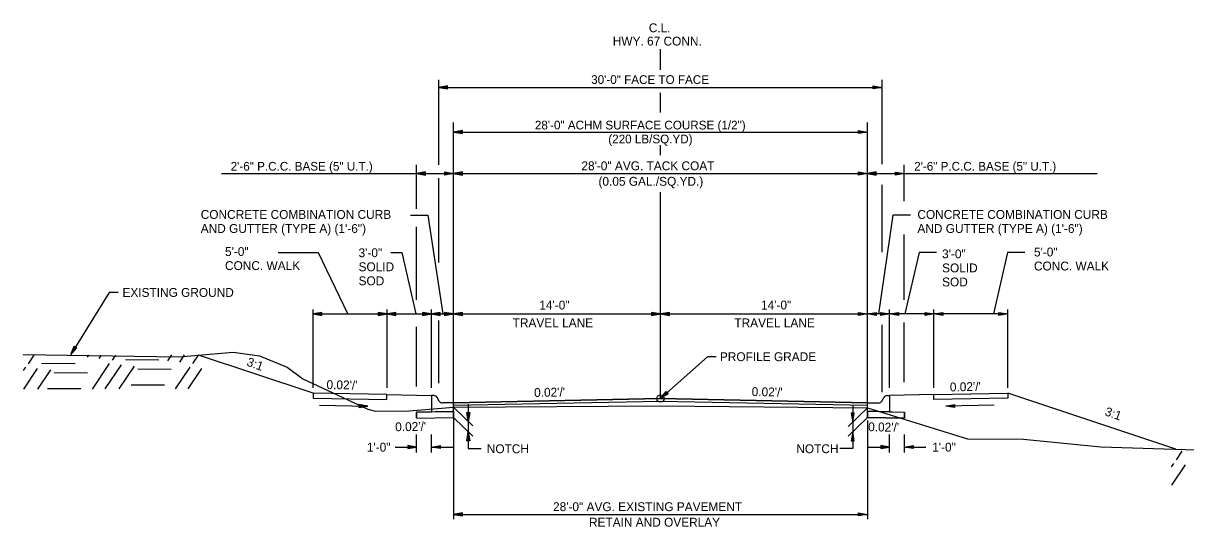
# Model space of a CAD drawing. Extents: x 1001270 to 1003428, y 1840152 to 1842912.
# Drawn here: x 1001305.4 to 1001384.1, y 1840637.6 to 1840671.7 of the extents above; entities that cross this region are included whole.
import ezdxf

# ---------------------------------------------------------------- set-up
doc = ezdxf.new("R2010")
doc.units = 0
for name, color, linetype in [('19', 7, 'Continuous'), ('20', 7, 'Continuous'), ('8', 7, 'Continuous')]:
    doc.layers.add(name, color=color, linetype=linetype)

# ---------------------------------------------------------------- blocks, each defined once
blk = doc.blocks.new('TM')
at = {"layer": '8'}
for p, q in [((-120.309, 21.181), (-119.787, -20.829)), ((0, 0), (-120.309, 21.181)), ((-31.382, 2.945), (-120.176, 10.512)), ((-119.787, -20.829), (0, 0)), ((-119.911, -10.826), (-31.307, -3.057))]:
    blk.add_line(p, q, dxfattribs=at)

msp = doc.modelspace()

# ---------------------------------------------------------------- linework, layer by layer
at = {"layer": '19'}
for p, q in [((1001348.519, 1840668.502), (1001348.519, 1840669.895)), ((1001333.52, 1840662.058), (1001333.52, 1840667.815)), ((1001363.52, 1840662.111), (1001363.52, 1840667.815)), ((1001334.12, 1840667.417), (1001333.52, 1840667.312)), ((1001333.52, 1840667.312), (1001363.52, 1840667.312)), ((1001333.52, 1840667.312), (1001334.12, 1840667.207)), ((1001334.12, 1840667.362), (1001333.68, 1840667.327)), ((1001333.68, 1840667.297), (1001334.12, 1840667.257)), ((1001334.12, 1840667.207), (1001334.12, 1840667.417)), ((1001334.513, 1840667.078), (1001334.519, 1840667.078)), ((1001362.92, 1840667.207), (1001362.92, 1840667.417)), ((1001362.92, 1840667.417), (1001363.52, 1840667.312)), ((1001362.92, 1840667.362), (1001363.36, 1840667.327)), ((1001363.52, 1840667.312), (1001362.92, 1840667.207)), ((1001363.36, 1840667.297), (1001362.92, 1840667.257)), ((1001348.519, 1840665.602), (1001348.519, 1840666.943)), ((1001334.519, 1840645.967), (1001334.519, 1840664.937)), ((1001362.519, 1840645.967), (1001362.519, 1840664.937)), ((1001334.519, 1840664.285), (1001362.519, 1840664.285)), ((1001335.12, 1840664.39), (1001334.52, 1840664.285)), ((1001334.52, 1840664.285), (1001335.12, 1840664.18)), ((1001335.12, 1840664.335), (1001334.68, 1840664.3)), ((1001334.68, 1840664.27), (1001335.12, 1840664.23)), ((1001335.12, 1840664.18), (1001335.12, 1840664.39)), ((1001361.92, 1840664.18), (1001361.92, 1840664.39)), ((1001361.92, 1840664.39), (1001362.52, 1840664.285)), ((1001361.92, 1840664.335), (1001362.36, 1840664.3)), ((1001362.52, 1840664.285), (1001361.92, 1840664.18)), ((1001362.36, 1840664.27), (1001361.92, 1840664.23)), ((1001348.519, 1840662.733), (1001348.519, 1840663.39)), ((1001318.831, 1840661.479), (1001334.519, 1840661.479)), ((1001332.019, 1840659.093), (1001332.019, 1840662.079)), ((1001332.619, 1840661.584), (1001332.019, 1840661.479)), ((1001332.019, 1840661.479), (1001332.619, 1840661.374)), ((1001332.619, 1840661.529), (1001332.179, 1840661.494)), ((1001332.179, 1840661.464), (1001332.619, 1840661.424)), ((1001332.619, 1840661.374), (1001332.619, 1840661.584)), ((1001333.92, 1840661.374), (1001333.92, 1840661.584)), ((1001333.92, 1840661.584), (1001334.52, 1840661.479)), ((1001333.92, 1840661.529), (1001334.36, 1840661.494)), ((1001334.52, 1840661.479), (1001333.92, 1840661.374)), ((1001334.36, 1840661.464), (1001333.92, 1840661.424)), ((1001335.12, 1840661.584), (1001334.52, 1840661.479)), ((1001334.52, 1840661.479), (1001362.52, 1840661.479)), ((1001334.52, 1840661.479), (1001335.12, 1840661.374)), ((1001335.12, 1840661.529), (1001334.68, 1840661.494)), ((1001334.68, 1840661.464), (1001335.12, 1840661.424)), ((1001335.12, 1840661.374), (1001335.12, 1840661.584)), ((1001361.92, 1840661.374), (1001361.92, 1840661.584)), ((1001361.92, 1840661.584), (1001362.52, 1840661.479)), ((1001361.92, 1840661.529), (1001362.36, 1840661.494)), ((1001362.52, 1840661.479), (1001361.92, 1840661.374)), ((1001362.36, 1840661.464), (1001361.92, 1840661.424)), ((1001362.519, 1840661.479), (1001378.071, 1840661.479)), ((1001363.12, 1840661.584), (1001362.52, 1840661.479)), ((1001362.52, 1840661.479), (1001363.12, 1840661.374)), ((1001363.12, 1840661.529), (1001362.68, 1840661.494)), ((1001362.68, 1840661.464), (1001363.12, 1840661.424)), ((1001363.12, 1840661.374), (1001363.12, 1840661.584)), ((1001364.419, 1840661.372), (1001364.419, 1840661.582)), ((1001364.419, 1840661.582), (1001365.019, 1840661.477)), ((1001364.419, 1840661.527), (1001364.859, 1840661.492)), ((1001365.019, 1840661.477), (1001364.419, 1840661.372)), ((1001365.016, 1840659.602), (1001365.016, 1840662.079)), ((1001333.52, 1840655.451), (1001333.52, 1840661.159)), ((1001363.52, 1840656.156), (1001363.52, 1840660.714)), ((1001364.859, 1840661.462), (1001364.419, 1840661.422)), ((1001348.519, 1840646.247), (1001348.519, 1840660.223)), ((1001331.6, 1840658.668), (1001332.779, 1840658.668)), ((1001332.779, 1840658.668), (1001333.793, 1840651.976)), ((1001364.25, 1840658.668), (1001363.262, 1840651.976)), ((1001365.429, 1840658.668), (1001364.25, 1840658.668)), ((1001332.019, 1840652.924), (1001332.019, 1840657.87)), ((1001365.016, 1840652.924), (1001365.016, 1840657.344)), ((1001322.655, 1840656.133), (1001325.365, 1840656.133)), ((1001325.365, 1840656.133), (1001327.379, 1840651.962)), ((1001330.271, 1840656.133), (1001331.015, 1840656.133)), ((1001331.015, 1840656.133), (1001331.971, 1840651.976)), ((1001366.014, 1840656.133), (1001365.058, 1840651.976)), ((1001367.193, 1840656.133), (1001366.014, 1840656.133)), ((1001371.996, 1840656.133), (1001371.04, 1840651.976)), ((1001373.175, 1840656.133), (1001371.996, 1840656.133)), ((1001325.019, 1840646.985), (1001325.019, 1840652.276)), ((1001325.619, 1840652.081), (1001325.019, 1840651.976)), ((1001325.619, 1840651.871), (1001325.619, 1840652.081)), ((1001329.419, 1840652.081), (1001329.419, 1840651.871)), ((1001330.019, 1840651.976), (1001329.419, 1840652.081)), ((1001329.859, 1840651.991), (1001329.419, 1840652.026)), ((1001330.019, 1840646.985), (1001330.019, 1840652.276)), ((1001330.619, 1840652.081), (1001330.019, 1840651.976)), ((1001330.619, 1840651.871), (1001330.619, 1840652.081)), ((1001332.419, 1840652.081), (1001332.419, 1840651.871)), ((1001333.019, 1840651.976), (1001332.419, 1840652.081)), ((1001332.859, 1840651.991), (1001332.419, 1840652.026)), ((1001333.019, 1840646.985), (1001333.019, 1840652.276)), ((1001333.619, 1840652.081), (1001333.019, 1840651.976)), ((1001333.619, 1840651.871), (1001333.619, 1840652.081)), ((1001333.919, 1840652.081), (1001333.919, 1840651.871)), ((1001334.519, 1840651.976), (1001333.919, 1840652.081)), ((1001334.359, 1840651.991), (1001333.919, 1840652.026)), ((1001335.119, 1840652.081), (1001334.519, 1840651.976)), ((1001335.119, 1840651.871), (1001335.119, 1840652.081)), ((1001347.919, 1840652.081), (1001347.919, 1840651.871)), ((1001348.519, 1840651.976), (1001347.919, 1840652.081)), ((1001348.359, 1840651.991), (1001347.919, 1840652.026)), ((1001349.119, 1840652.081), (1001348.519, 1840651.976)), ((1001349.119, 1840651.871), (1001349.119, 1840652.081)), ((1001361.919, 1840651.871), (1001361.919, 1840652.081)), ((1001361.919, 1840652.081), (1001362.519, 1840651.976)), ((1001362.519, 1840651.976), (1001363.119, 1840652.081)), ((1001362.679, 1840651.991), (1001363.119, 1840652.026)), ((1001363.119, 1840652.081), (1001363.119, 1840651.871)), ((1001363.419, 1840651.871), (1001363.419, 1840652.081)), ((1001363.419, 1840652.081), (1001364.019, 1840651.976)), ((1001364.019, 1840646.985), (1001364.019, 1840652.276)), ((1001364.019, 1840651.976), (1001364.619, 1840652.081)), ((1001364.179, 1840651.991), (1001364.619, 1840652.026)), ((1001364.619, 1840652.081), (1001364.619, 1840651.871)), ((1001366.419, 1840651.871), (1001366.419, 1840652.081)), ((1001366.419, 1840652.081), (1001367.019, 1840651.976)), ((1001367.019, 1840646.985), (1001367.019, 1840652.276)), ((1001367.019, 1840651.976), (1001367.619, 1840652.081)), ((1001367.179, 1840651.991), (1001367.619, 1840652.026)), ((1001367.619, 1840652.081), (1001367.619, 1840651.871)), ((1001371.419, 1840651.871), (1001371.419, 1840652.081)), ((1001371.419, 1840652.081), (1001372.019, 1840651.976)), ((1001372.019, 1840646.985), (1001372.019, 1840652.276)), ((1001325.019, 1840651.976), (1001334.519, 1840651.976)), ((1001325.019, 1840651.976), (1001325.619, 1840651.871)), ((1001325.619, 1840652.026), (1001325.179, 1840651.991)), ((1001325.179, 1840651.961), (1001325.619, 1840651.921)), ((1001329.419, 1840651.871), (1001330.019, 1840651.976)), ((1001329.419, 1840651.921), (1001329.859, 1840651.961)), ((1001330.019, 1840651.976), (1001330.619, 1840651.871)), ((1001330.619, 1840652.026), (1001330.179, 1840651.991)), ((1001330.179, 1840651.961), (1001330.619, 1840651.921)), ((1001332.419, 1840651.871), (1001333.019, 1840651.976)), ((1001332.419, 1840651.921), (1001332.859, 1840651.961)), ((1001333.019, 1840651.976), (1001333.619, 1840651.871)), ((1001333.619, 1840652.026), (1001333.179, 1840651.991)), ((1001333.179, 1840651.961), (1001333.619, 1840651.921)), ((1001333.52, 1840647.287), (1001333.52, 1840651.539)), ((1001333.919, 1840651.871), (1001334.519, 1840651.976)), ((1001333.919, 1840651.921), (1001334.359, 1840651.961)), ((1001334.519, 1840651.976), (1001348.519, 1840651.976)), ((1001334.519, 1840651.976), (1001335.119, 1840651.871)), ((1001335.119, 1840652.026), (1001334.679, 1840651.991)), ((1001334.679, 1840651.961), (1001335.119, 1840651.921)), ((1001347.919, 1840651.871), (1001348.519, 1840651.976)), ((1001347.919, 1840651.921), (1001348.359, 1840651.961)), ((1001348.519, 1840651.976), (1001362.519, 1840651.976)), ((1001348.519, 1840651.976), (1001349.119, 1840651.871)), ((1001349.119, 1840652.026), (1001348.679, 1840651.991)), ((1001348.679, 1840651.961), (1001349.119, 1840651.921)), ((1001361.919, 1840652.026), (1001362.359, 1840651.991)), ((1001362.519, 1840651.976), (1001361.919, 1840651.871)), ((1001362.359, 1840651.961), (1001361.919, 1840651.921)), ((1001372.019, 1840651.976), (1001362.519, 1840651.976)), ((1001363.119, 1840651.871), (1001362.519, 1840651.976)), ((1001363.119, 1840651.921), (1001362.679, 1840651.961)), ((1001363.419, 1840652.026), (1001363.859, 1840651.991)), ((1001364.019, 1840651.976), (1001363.419, 1840651.871)), ((1001363.859, 1840651.961), (1001363.419, 1840651.921)), ((1001363.52, 1840646.686), (1001363.52, 1840651.244)), ((1001364.619, 1840651.871), (1001364.019, 1840651.976)), ((1001364.619, 1840651.921), (1001364.179, 1840651.961)), ((1001365.016, 1840647.362), (1001365.016, 1840651.407)), ((1001366.419, 1840652.026), (1001366.859, 1840651.991)), ((1001367.019, 1840651.976), (1001366.419, 1840651.871)), ((1001366.859, 1840651.961), (1001366.419, 1840651.921)), ((1001367.619, 1840651.871), (1001367.019, 1840651.976)), ((1001367.619, 1840651.921), (1001367.179, 1840651.961)), ((1001371.419, 1840652.026), (1001371.859, 1840651.991)), ((1001372.019, 1840651.976), (1001371.419, 1840651.871)), ((1001371.859, 1840651.961), (1001371.419, 1840651.921)), ((1001332.019, 1840647.062), (1001332.019, 1840651.106)), ((1001308.637, 1840649.231), (1001308.861, 1840649.797)), ((1001309.039, 1840649.688), (1001308.637, 1840649.231)), ((1001308.711, 1840649.372), (1001308.904, 1840649.765)), ((1001308.998, 1840649.709), (1001308.734, 1840649.36)), ((1001308.861, 1840649.797), (1001309.039, 1840649.688)), ((1001305.762, 1840648.607), (1001306.153, 1840649.19)), ((1001309.747, 1840649.041), (1001309.853, 1840649.191)), ((1001310.542, 1840648.949), (1001310.708, 1840649.194)), ((1001311.437, 1840648.857), (1001311.663, 1840649.196)), ((1001312.325, 1840648.887), (1001314.586, 1840648.875)), ((1001315.201, 1840648.802), (1001315.463, 1840649.197)), ((1001315.996, 1840648.71), (1001316.328, 1840649.198)), ((1001316.891, 1840648.618), (1001317.272, 1840649.192)), ((1001325.012, 1840646.612), (1001317.272, 1840649.192)), ((1001305.422, 1840648.139), (1001305.576, 1840648.365)), ((1001305.444, 1840646.891), (1001306.371, 1840648.273)), ((1001306.4, 1840646.893), (1001307.266, 1840648.181)), ((1001306.65, 1840648.646), (1001308.91, 1840648.625)), ((1001310.099, 1840646.894), (1001311.251, 1840648.615)), ((1001310.954, 1840646.897), (1001312.046, 1840648.523)), ((1001311.909, 1840646.899), (1001312.941, 1840648.431)), ((1001313.155, 1840648.258), (1001315.426, 1840648.246)), ((1001315.709, 1840646.9), (1001316.706, 1840648.375)), ((1001316.564, 1840646.902), (1001317.5, 1840648.284)), ((1001307.49, 1840648.017), (1001309.75, 1840647.996)), ((1001307.038, 1840646.938), (1001309.308, 1840646.925)), ((1001312.713, 1840647.188), (1001314.973, 1840647.167)), ((1001330.011, 1840646.512), (1001325.012, 1840646.612)), ((1001325.012, 1840646.612), (1001325.012, 1840646.279)), ((1001348.519, 1840646.247), (1001348.898, 1840646.723)), ((1001349.037, 1840646.566), (1001348.519, 1840646.247)), ((1001348.631, 1840646.36), (1001348.93, 1840646.68)), ((1001349.004, 1840646.599), (1001348.649, 1840646.342)), ((1001348.898, 1840646.723), (1001349.037, 1840646.566)), ((1001367.02, 1840646.512), (1001372.019, 1840646.612)), ((1001372.019, 1840646.612), (1001372.019, 1840646.279)), ((1001383.395, 1840642.82), (1001372.019, 1840646.612)), ((1001325.012, 1840646.279), (1001330.011, 1840646.179)), ((1001330.011, 1840646.179), (1001330.011, 1840646.512)), ((1001330.011, 1840646.512), (1001330.011, 1840646.512)), ((1001330.011, 1840646.512), (1001333.01, 1840646.452)), ((1001333.186, 1840646.452), (1001333.019, 1840646.452)), ((1001333.019, 1840646.452), (1001333.019, 1840646.118)), ((1001333.019, 1840646.118), (1001333.019, 1840645.937)), ((1001333.019, 1840645.937), (1001333.019, 1840645.343)), ((1001333.548, 1840646.076), (1001333.402, 1840646.327)), ((1001334.235, 1840645.961), (1001333.769, 1840645.952)), ((1001334.519, 1840645.967), (1001334.235, 1840645.961)), ((1001334.235, 1840645.961), (1001334.235, 1840645.961)), ((1001334.235, 1840645.961), (1001334.235, 1840645.961)), ((1001334.519, 1840645.967), (1001348.519, 1840646.247)), ((1001334.519, 1840645.8), (1001348.519, 1840646.08)), ((1001348.519, 1840646.247), (1001362.519, 1840645.967)), ((1001348.519, 1840646.08), (1001362.519, 1840645.8)), ((1001362.519, 1840645.967), (1001362.803, 1840645.961)), ((1001362.803, 1840645.961), (1001362.803, 1840645.961)), ((1001362.803, 1840645.961), (1001362.803, 1840645.961)), ((1001362.803, 1840645.961), (1001363.269, 1840645.952)), ((1001363.49, 1840646.076), (1001363.636, 1840646.327)), ((1001363.853, 1840646.452), (1001364.019, 1840646.452)), ((1001367.02, 1840646.512), (1001364.019, 1840646.452)), ((1001364.019, 1840646.452), (1001364.019, 1840646.118)), ((1001364.019, 1840646.118), (1001364.019, 1840645.937)), ((1001364.019, 1840645.937), (1001364.019, 1840645.357)), ((1001367.02, 1840646.179), (1001367.02, 1840646.512)), ((1001367.02, 1840646.512), (1001367.02, 1840646.512)), ((1001372.019, 1840646.279), (1001367.02, 1840646.179)), ((1001334.519, 1840645.374), (1001332.019, 1840645.323)), ((1001332.019, 1840645.323), (1001333.019, 1840645.343)), ((1001332.019, 1840644.917), (1001332.019, 1840645.323)), ((1001332.019, 1840645.323), (1001332.019, 1840644.917)), ((1001332.019, 1840644.917), (1001334.519, 1840644.967)), ((1001332.019, 1840644.917), (1001334.519, 1840644.967)), ((1001333.019, 1840645.343), (1001334.519, 1840645.374)), ((1001334.519, 1840645.675), (1001335.819, 1840644.403)), ((1001334.519, 1840645.374), (1001334.519, 1840644.967)), ((1001334.519, 1840644.967), (1001334.519, 1840645.374)), ((1001334.519, 1840644.967), (1001334.519, 1840638.078)), ((1001334.519, 1840644.967), (1001335.819, 1840643.694)), ((1001334.519, 1840644.967), (1001334.519, 1840644.967)), ((1001335.414, 1840645.296), (1001335.624, 1840645.296)), ((1001335.519, 1840644.696), (1001335.414, 1840645.296)), ((1001335.504, 1840644.856), (1001335.464, 1840645.296)), ((1001335.624, 1840645.296), (1001335.519, 1840644.696)), ((1001335.569, 1840645.296), (1001335.534, 1840644.856)), ((1001362.519, 1840645.63), (1001361.219, 1840644.358)), ((1001362.519, 1840644.967), (1001361.219, 1840643.694)), ((1001361.634, 1840645.261), (1001361.424, 1840645.261)), ((1001361.424, 1840645.261), (1001361.529, 1840644.661)), ((1001361.479, 1840645.261), (1001361.514, 1840644.821)), ((1001361.529, 1840644.661), (1001361.634, 1840645.261)), ((1001361.544, 1840644.821), (1001361.584, 1840645.261)), ((1001364.019, 1840645.357), (1001362.519, 1840645.386)), ((1001362.519, 1840645.386), (1001362.519, 1840644.967)), ((1001362.519, 1840645.386), (1001365.019, 1840645.336)), ((1001362.519, 1840644.967), (1001362.519, 1840645.386)), ((1001362.519, 1840645.386), (1001362.519, 1840645.386)), ((1001362.519, 1840644.967), (1001365.019, 1840644.917)), ((1001365.019, 1840644.917), (1001362.519, 1840644.967)), ((1001364.019, 1840645.357), (1001365.019, 1840645.336)), ((1001365.019, 1840644.917), (1001365.019, 1840645.336)), ((1001365.019, 1840645.336), (1001365.019, 1840644.917)), ((1001362.519, 1840644.753), (1001362.519, 1840638.078)), ((1001332.019, 1840642.587), (1001332.019, 1840643.825)), ((1001333.019, 1840642.587), (1001333.019, 1840643.825)), ((1001335.414, 1840643.388), (1001335.519, 1840643.988)), ((1001335.624, 1840643.388), (1001335.414, 1840643.388)), ((1001335.469, 1840643.388), (1001335.504, 1840643.828)), ((1001335.519, 1840643.988), (1001335.624, 1840643.388)), ((1001335.534, 1840643.828), (1001335.574, 1840643.388)), ((1001361.529, 1840643.997), (1001361.424, 1840643.397)), ((1001361.424, 1840643.397), (1001361.634, 1840643.397)), ((1001361.514, 1840643.837), (1001361.474, 1840643.397)), ((1001361.634, 1840643.397), (1001361.529, 1840643.997)), ((1001361.579, 1840643.397), (1001361.544, 1840643.837)), ((1001364.019, 1840642.587), (1001364.019, 1840643.825)), ((1001365.019, 1840642.587), (1001365.019, 1840643.825)), ((1001330.57, 1840642.965), (1001332.019, 1840642.965)), ((1001330.57, 1840642.965), (1001332.019, 1840642.965)), ((1001331.419, 1840643.07), (1001331.419, 1840642.86)), ((1001332.019, 1840642.965), (1001331.419, 1840643.07)), ((1001331.419, 1840643.07), (1001331.419, 1840642.86)), ((1001332.019, 1840642.965), (1001331.419, 1840643.07)), ((1001331.859, 1840642.98), (1001331.419, 1840643.015)), ((1001331.859, 1840642.98), (1001331.419, 1840643.015)), ((1001331.419, 1840642.86), (1001332.019, 1840642.965)), ((1001331.419, 1840642.86), (1001332.019, 1840642.965)), ((1001331.419, 1840642.91), (1001331.859, 1840642.95)), ((1001331.419, 1840642.91), (1001331.859, 1840642.95)), ((1001333.019, 1840642.965), (1001333.619, 1840643.07)), ((1001333.019, 1840642.965), (1001333.619, 1840643.07)), ((1001333.619, 1840642.86), (1001333.019, 1840642.965)), ((1001333.019, 1840642.965), (1001334.468, 1840642.965)), ((1001333.619, 1840642.86), (1001333.019, 1840642.965)), ((1001333.019, 1840642.965), (1001334.468, 1840642.965)), ((1001333.179, 1840642.98), (1001333.619, 1840643.015)), ((1001333.179, 1840642.98), (1001333.619, 1840643.015)), ((1001333.619, 1840642.91), (1001333.179, 1840642.95)), ((1001333.619, 1840642.91), (1001333.179, 1840642.95)), ((1001333.619, 1840643.07), (1001333.619, 1840642.86)), ((1001333.619, 1840643.07), (1001333.619, 1840642.86)), ((1001335.519, 1840642.869), (1001336.384, 1840642.869)), ((1001361.529, 1840642.869), (1001360.655, 1840642.869)), ((1001362.57, 1840642.965), (1001364.019, 1840642.965)), ((1001362.57, 1840642.965), (1001364.019, 1840642.965)), ((1001363.419, 1840643.07), (1001363.419, 1840642.86)), ((1001364.019, 1840642.965), (1001363.419, 1840643.07)), ((1001363.419, 1840643.07), (1001363.419, 1840642.86)), ((1001364.019, 1840642.965), (1001363.419, 1840643.07)), ((1001363.859, 1840642.98), (1001363.419, 1840643.015)), ((1001363.859, 1840642.98), (1001363.419, 1840643.015)), ((1001363.419, 1840642.86), (1001364.019, 1840642.965)), ((1001363.419, 1840642.86), (1001364.019, 1840642.965)), ((1001363.419, 1840642.91), (1001363.859, 1840642.95)), ((1001363.419, 1840642.91), (1001363.859, 1840642.95)), ((1001365.019, 1840642.965), (1001365.619, 1840643.07)), ((1001365.019, 1840642.965), (1001365.619, 1840643.07)), ((1001365.619, 1840642.86), (1001365.019, 1840642.965)), ((1001365.019, 1840642.965), (1001366.468, 1840642.965)), ((1001365.619, 1840642.86), (1001365.019, 1840642.965)), ((1001365.019, 1840642.965), (1001366.468, 1840642.965)), ((1001365.179, 1840642.98), (1001365.619, 1840643.015)), ((1001365.179, 1840642.98), (1001365.619, 1840643.015)), ((1001365.619, 1840642.91), (1001365.179, 1840642.95)), ((1001365.619, 1840642.91), (1001365.179, 1840642.95)), ((1001365.619, 1840643.07), (1001365.619, 1840642.86)), ((1001365.619, 1840643.07), (1001365.619, 1840642.86)), ((1001383.433, 1840642.094), (1001383.825, 1840642.676)), ((1001383.093, 1840641.626), (1001383.247, 1840641.851)), ((1001383.115, 1840640.377), (1001384.042, 1840641.759)), ((1001335.119, 1840638.511), (1001334.519, 1840638.406)), ((1001334.519, 1840638.406), (1001362.519, 1840638.406)), ((1001334.519, 1840638.406), (1001335.119, 1840638.301)), ((1001335.119, 1840638.456), (1001334.679, 1840638.421)), ((1001334.679, 1840638.391), (1001335.119, 1840638.351)), ((1001335.119, 1840638.301), (1001335.119, 1840638.511)), ((1001361.919, 1840638.301), (1001361.919, 1840638.511)), ((1001361.919, 1840638.511), (1001362.519, 1840638.406)), ((1001361.919, 1840638.456), (1001362.359, 1840638.421)), ((1001362.519, 1840638.406), (1001361.919, 1840638.301)), ((1001362.359, 1840638.391), (1001361.919, 1840638.351))]:
    msp.add_line(p, q, dxfattribs=at)
for points in [[(1001311.82, 1840653.43), (1001311.22, 1840653.43), (1001308.637, 1840649.231)], [(1001305.409, 1840649.234), (1001315.93, 1840649.083), (1001319.618, 1840649.381), (1001321.382, 1840649.143), (1001323.258, 1840648.367), (1001324.331, 1840647.591), (1001328.719, 1840645.541), (1001329.237, 1840645.387)], [(1001352.281, 1840649.081), (1001351.711, 1840649.081), (1001348.519, 1840646.247)], [(1001329.237, 1840645.387), (1001331.509, 1840645.424), (1001334.519, 1840645.675), (1001348.475, 1840645.761), (1001362.519, 1840645.63), (1001369.284, 1840643.515), (1001373.074, 1840643.51), (1001378.304, 1840642.977), (1001387.599, 1840642.69), (1001394.943, 1840642.678)], [(1001334.519, 1840645.374), (1001334.519, 1840645.55), (1001334.519, 1840645.8), (1001334.519, 1840645.967)], [(1001335.519, 1840645.862), (1001335.519, 1840642.869)], [(1001361.529, 1840645.827), (1001361.529, 1840642.869)], [(1001362.519, 1840645.386), (1001362.519, 1840645.55), (1001362.519, 1840645.8), (1001362.519, 1840645.967)]]:
    msp.add_lwpolyline(points, dxfattribs=at)
msp.add_lwpolyline([(1001362.519, 1840645.967), (1001348.519, 1840646.247), (1001334.519, 1840645.967), (1001334.519, 1840645.8), (1001348.519, 1840646.08), (1001362.519, 1840645.8)], close=True, dxfattribs=at)
msp.add_circle((1001348.519, 1840646.247), 0.25, dxfattribs=at)
for centre, start, end in [((1001333.186, 1840646.202), 30.1619, 90), ((1001333.764, 1840646.202), 210.16348, 271.14576), ((1001363.274, 1840646.202), 268.85424, 329.83652), ((1001363.853, 1840646.202), 90, 149.8381)]:
    msp.add_arc(centre, 0.25, start, end, dxfattribs=at)
at = {"layer": '20'}
for p, q in [((1001325.449, 1840645.793), (1001328.72, 1840645.727)), ((1001371.088, 1840645.797), (1001367.817, 1840645.732))]:
    msp.add_line(p, q, dxfattribs=at)

# ---------------------------------------------------------------- block references
at = {"layer": '19', "xscale": 0.0050063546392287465}
for p, yscale, rotation in [((1001328.72, 1840645.725), 0.005006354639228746, -1.1310771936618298), ((1001367.817, 1840645.73), -0.0050063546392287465, -178.8781640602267)]:
    msp.add_blockref('TM', p, dxfattribs=dict(at, yscale=yscale, rotation=rotation))

# ---------------------------------------------------------------- texts
at = {"layer": '19'}
for s, height, p in [('C.L.', 0.6, (1001347.731, 1840671.043)), ('HWY. 67 CONN.', 0.6, (1001345.294, 1840670.143)), ('30\'-0" FACE TO FACE', 0.59001, (1001343.832, 1840667.543)), ('28\'-0" ACHM SURFACE COURSE (1/2")', 0.59001, (1001340.023, 1840664.464)), ('(220 LB/SQ.YD)', 0.59001, (1001344.989, 1840663.523)), ('2\'-6" P.C.C. BASE (5" U.T.)', 0.59001, (1001319.442, 1840661.676)), ('2\'-6" P.C.C. BASE (5" U.T.)', 0.59001, (1001365.683, 1840661.676)), ('CONCRETE COMBINATION CURB', 0.6, (1001365.901, 1840658.409)), ('AND GUTTER (TYPE A) (1\'-6")', 0.6, (1001365.901, 1840657.459)), ('5\'-0"', 0.6, (1001373.787, 1840655.868)), ('CONC. WALK', 0.6, (1001373.787, 1840654.918)), ('EXISTING GROUND', 0.6, (1001312.12, 1840653.13)), ('14\'-0"', 0.6, (1001340.322, 1840652.276)), ('14\'-0"', 0.6, (1001355.322, 1840652.276)), ('TRAVEL LANE', 0.6, (1001338.519, 1840651.076)), ('TRAVEL LANE', 0.6, (1001353.519, 1840651.076)), ('NOTCH', 0.6, (1001336.77, 1840642.552)), ('NOTCH', 0.6, (1001357.709, 1840642.552))]:
    msp.add_text(s, height=height, dxfattribs=at).set_placement(p)
for s, rotation, p in [('28\'-0" AVG. TACK COAT', 360, (1001343.17, 1840661.702)), ('(0.05 GAL./SQ.YD.)', 360, (1001344.325, 1840660.652)), ('CONCRETE COMBINATION CURB', 360, (1001317.417, 1840658.409)), ('AND GUTTER (TYPE A) (1\'-6")', 360, (1001317.417, 1840657.459)), ('5\'-0"', 360, (1001319.058, 1840655.896)), ('3\'-0"', 360, (1001328.094, 1840655.817)), ('3\'-0"', 360, (1001367.572, 1840655.74)), ('CONC. WALK', 360, (1001319.058, 1840654.946)), ('SOLID ', 360, (1001328.094, 1840654.867)), ('SOLID ', 360, (1001367.572, 1840654.79)), ('SOD', 360, (1001328.094, 1840653.917)), ('SOD', 360, (1001367.572, 1840653.84)), ('3:1', 340.49426, (1001320.477, 1840648.489)), ('PROFILE GRADE', 360, (1001352.54, 1840648.781)), ("0.02'/'", 358.85806, (1001325.92, 1840646.894)), ("0.02'/'", 1.14194, (1001368.104, 1840646.728)), ("0.02'/'", 1.14576, (1001339.977, 1840646.354)), ("0.02'/'", 358.85424, (1001354.685, 1840646.422)), ('3:1', 340.49426, (1001378.532, 1840645.13)), ("0.02'/'", 1.14576, (1001330.579, 1840644.03)), ("0.02'/'", 358.85424, (1001362.563, 1840644.041)), ('1\'-0"', 360, (1001328.656, 1840642.658)), ('1\'-0"', 360, (1001366.903, 1840642.658)), ('28\'-0" AVG. EXISTING PAVEMENT', 360, (1001341.251, 1840638.629)), ('RETAIN AND OVERLAY', 360, (1001343.681, 1840637.579))]:
    msp.add_text(s, height=0.6, rotation=rotation, dxfattribs=at).set_placement(p)

doc.saveas('drawing.dxf')
